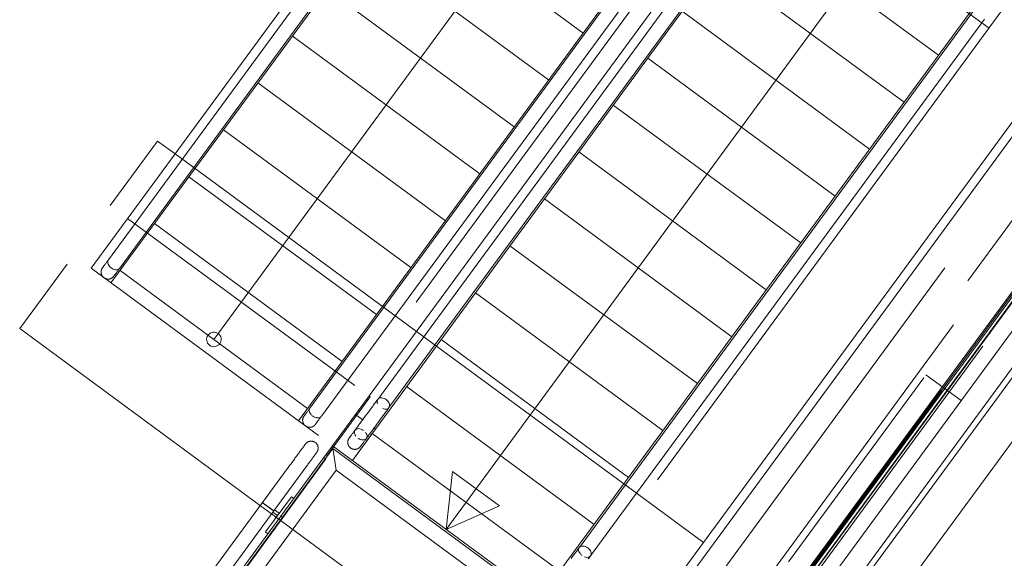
# Model space of a CAD drawing. Header units: metres. Extents: x 135583 to 135939, y 457896 to 458258.
# Tile 511 of 599: x 135669.87 to 135673.25, y 458153.7 to 458155.55. Entities that reach past the tile are written whole.
import ezdxf

# ---------------------------------------------------------------- set-up
doc = ezdxf.new("R2010")
doc.units = ezdxf.units.M
doc.linetypes.add('Hidden', pattern=[4, 2, -2])
doc.layers.add('NIEUWE INSTALLATIE', color=250, linetype='Continuous', lineweight=0)

msp = doc.modelspace()

# ---------------------------------------------------------------- linework, layer by layer
at = {"layer": 'NIEUWE INSTALLATIE'}
for p, q in [((135675.3934, 458158.0713), (135671.9298, 458153.3569)), ((135675.3998, 458158.0294), (135672.0606, 458153.4842)), ((135671.6225, 458156.6037), (135670.181, 458154.6417)), ((135671.5276, 458156.5659), (135670.1721, 458154.7209)), ((135670.211, 458154.6923), (135671.5658, 458156.5363)), ((135670.5348, 458154.4476), (135672.0238, 458156.4744)), ((135670.8258, 458154.168), (135672.2672, 458156.13)), ((135672.5315, 458156.1014), (135671.0901, 458154.1393)), ((135672.4529, 458156.0858), (135671.0981, 458154.2417)), ((135672.2203, 458156.0563), (135670.8647, 458154.2112)), ((135671.137, 458154.2131), (135672.4926, 458156.0582)), ((135670.9044, 458154.1836), (135672.2592, 458156.0277)), ((135671.1597, 458155.9738), (135671.8044, 458155.5001)), ((135673.0265, 458155.4238), (135672.3818, 458155.8975)), ((135672.8225, 458155.8218), (135671.3335, 458153.795)), ((135671.0413, 458155.8126), (135671.686, 458155.339)), ((135672.908, 458155.2626), (135672.2633, 458155.7363)), ((135670.9229, 458155.6514), (135671.5676, 458155.1778)), ((135671.7348, 458153.6657), (135673.1763, 458155.6277)), ((135673.1463, 458155.5771), (135671.7915, 458153.733)), ((135671.8297, 458153.7035), (135673.1852, 458155.5485)), ((135672.7896, 458155.1015), (135672.1449, 458155.5751)), ((135670.8045, 458155.4903), (135671.4492, 458155.0166)), ((135672.6712, 458154.9403), (135672.0265, 458155.4139)), ((135670.6861, 458155.3291), (135671.3308, 458154.8554)), ((135672.5528, 458154.7791), (135671.9081, 458155.2528)), ((135670.5677, 458155.1679), (135671.2124, 458154.6943)), ((135670.3408, 458155.1293), (135670.178, 458154.9077)), ((135670.4012, 458155.0849), (135670.3408, 458155.1293)), ((135671.1829, 458154.5107), (135670.4013, 458155.0849)), ((135671.1829, 458154.5107), (135670.4013, 458155.0849)), ((135672.4344, 458154.6179), (135671.7897, 458155.0916)), ((135670.4493, 458155.0067), (135671.094, 458154.5331)), ((135672.316, 458154.4567), (135671.6713, 458154.9304)), ((135670.3308, 458154.8456), (135670.9755, 458154.3719)), ((135672.1976, 458154.2956), (135671.5529, 458154.7692)), ((135670.03, 458154.7062), (135669.8671, 458154.4846)), ((135670.2124, 458154.6844), (135670.8571, 458154.2107)), ((135672.0791, 458154.1344), (135671.4344, 458154.608)), ((135671.2313, 458154.4751), (135671.1829, 458154.5106)), ((135669.8671, 458154.4846), (135670.6952, 458153.8763)), ((135672.013, 458153.9008), (135671.2313, 458154.4751)), ((135672.013, 458153.9008), (135671.2313, 458154.4751)), ((135671.9607, 458153.9732), (135671.316, 458154.4469)), ((135671.3879, 458151.5214), (135673.5194, 458154.4226)), ((135671.3879, 458151.5214), (135673.5194, 458154.4226)), ((135671.8423, 458153.812), (135671.1976, 458154.2857)), ((135671.0216, 458154.1897), (135671.0481, 458154.1702)), ((135671.1367, 458154.2127), (135671.137, 458154.2131)), ((135671.0901, 458154.1393), (135671.0111, 458154.0318)), ((135671.0792, 458154.1245), (135671.0111, 458154.0318)), ((135671.7239, 458153.6509), (135671.0792, 458154.1245)), ((135671.0837, 458154.144), (135671.0901, 458154.1393)), ((135670.9426, 458154.0822), (135670.913, 458154.0419)), ((135671.9097, 458153.3717), (135670.9426, 458154.0822)), ((135670.9194, 458154.0371), (135670.2456, 458153.1151)), ((135670.765, 458153.8404), (135670.913, 458154.0419)), ((135670.9194, 458154.0371), (135670.7714, 458153.8357)), ((135670.913, 458154.0419), (135670.9194, 458154.0371)), ((135670.913, 458154.0419), (135670.9194, 458154.0371)), ((135670.7019, 458153.8868), (135670.7907, 458154.0076)), ((135671.3335, 458153.795), (135671.3554, 458153.9938)), ((135671.5166, 458153.8754), (135671.3554, 458153.9938)), ((135670.8296, 458153.9791), (135670.7408, 458153.8582)), ((135670.8296, 458153.9791), (135670.8302, 458153.9799)), ((135670.7018, 458153.8868), (135670.1226, 458153.0983)), ((135670.7125, 458153.7859), (135670.8013, 458153.9068)), ((135670.8013, 458153.9068), (135670.8094, 458153.9008)), ((135672.2185, 458153.7498), (135672.013, 458153.9008)), ((135670.1901, 458153.1087), (135670.7408, 458153.8582)), ((135670.6952, 458153.8762), (135670.7327, 458153.8487)), ((135670.6952, 458153.8762), (135670.7327, 458153.8487)), ((135670.7351, 458153.8623), (135670.7382, 458153.8601)), ((135670.754, 458153.8423), (135670.7374, 458153.8544)), ((135670.7401, 458153.8587), (135670.7408, 458153.8582)), ((135670.7433, 458153.8625), (135670.7599, 458153.8504)), ((135670.7599, 458153.8504), (135670.754, 458153.8423)), ((135671.3335, 458153.795), (135671.5166, 458153.8754)), ((135670.765, 458153.8404), (135670.2321, 458153.1151)), ((135670.2433, 458153.1168), (135670.7714, 458153.8357)), ((135670.7328, 458153.8487), (135670.7454, 458153.8393)), ((135670.7455, 458153.8393), (135671.7247, 458153.1199)), ((135670.7455, 458153.8393), (135671.7247, 458153.1199)), ((135670.765, 458153.8404), (135670.7714, 458153.8357)), ((135670.7714, 458153.8357), (135670.765, 458153.8404)), ((135670.7206, 458153.78), (135670.7125, 458153.7859)), ((135671.7915, 458153.733), (135671.7912, 458153.7325))]:
    msp.add_line(p, q, dxfattribs=at)
at = {"layer": 'NIEUWE INSTALLATIE', "linetype": 'Hidden'}
for p, q in [((135675.4169, 458157.9175), (135672.1724, 458153.5013)), ((135675.4169, 458157.9175), (135672.1724, 458153.5013)), ((135670.7588, 458151.4252), (135675.4362, 458157.7917)), ((135670.7588, 458151.4252), (135675.4362, 458157.7917)), ((135675.4469, 458157.7218), (135672.3681, 458153.5312)), ((135675.4469, 458157.7218), (135672.3681, 458153.5312)), ((135672.4487, 458153.472), (135675.5275, 458157.6626)), ((135672.4487, 458153.472), (135675.5275, 458157.6626)), ((135672.4527, 458153.469), (135675.5315, 458157.6597)), ((135672.4527, 458153.469), (135675.5315, 458157.6597)), ((135672.4608, 458153.4631), (135675.5395, 458157.6537)), ((135672.4608, 458153.4631), (135675.5395, 458157.6537)), ((135672.462, 458153.4622), (135675.5408, 458157.6528)), ((135672.462, 458153.4622), (135675.5408, 458157.6528)), ((135675.5476, 458157.6479), (135672.4688, 458153.4572)), ((135675.5476, 458157.6479), (135672.4688, 458153.4572)), ((135675.5476, 458157.6478), (135672.4689, 458153.4572)), ((135675.5476, 458157.6478), (135672.4689, 458153.4572)), ((135675.3441, 458157.5396), (135672.5112, 458153.6838)), ((135675.3441, 458157.5396), (135672.5112, 458153.6838)), ((135675.4016, 458157.4973), (135672.5688, 458153.6415)), ((135675.4016, 458157.4973), (135672.5688, 458153.6415)), ((135675.4074, 458157.4931), (135672.5745, 458153.6373)), ((135675.4074, 458157.4931), (135672.5745, 458153.6373)), ((135675.4019, 458157.5001), (135672.618, 458153.7109)), ((135675.4019, 458157.5001), (135672.618, 458153.7109)), ((135672.6321, 458153.595), (135675.4649, 458157.4508)), ((135672.6321, 458153.595), (135675.4649, 458157.4508)), ((135672.5662, 458153.6404), (135675.3501, 458157.4296)), ((135672.5662, 458153.6404), (135675.3501, 458157.4296)), ((135670.1125, 458154.692), (135671.633, 458156.7615)), ((135672.4147, 458156.1872), (135670.8943, 458154.1177)), ((135670.9426, 458154.0822), (135672.463, 458156.1517)), ((135673.2003, 458155.517), (135673.0593, 458155.6205)), ((135673.2003, 458155.517), (135673.0593, 458155.6205)), ((135673.2448, 458155.5774), (135671.7243, 458153.5079)), ((135673.7241, 458154.9547), (135671.1782, 458151.4894)), ((135673.7241, 458154.9547), (135671.1782, 458151.4894)), ((135673.7241, 458154.9547), (135671.1782, 458151.4894)), ((135673.7241, 458154.9547), (135671.1782, 458151.4894)), ((135673.7284, 458154.9267), (135671.2062, 458151.4936)), ((135673.7284, 458154.9267), (135671.2062, 458151.4936)), ((135670.2384, 458154.8633), (135671.0201, 458154.289)), ((135670.2384, 458154.8633), (135671.0201, 458154.289)), ((135670.8943, 458154.1177), (135670.1125, 458154.692)), ((135672.9833, 458154.3263), (135673.1042, 458154.2375)), ((135672.9833, 458154.3263), (135673.1042, 458154.2375)), ((135671.0725, 458154.2505), (135670.9245, 458154.049)), ((135671.0725, 458154.2505), (135670.9245, 458154.049)), ((135671.0685, 458154.2534), (135671.0725, 458154.2505)), ((135671.0685, 458154.2534), (135671.0725, 458154.2505)), ((135670.2419, 458153.1166), (135670.9441, 458154.0724)), ((135670.2419, 458153.1166), (135670.9441, 458154.0724)), ((135670.9554, 458153.9983), (135670.9426, 458154.0822)), ((135670.9426, 458154.0822), (135670.9554, 458153.9983)), ((135670.9554, 458153.9983), (135670.9426, 458154.0822)), ((135670.9426, 458154.0822), (135670.9554, 458153.9983)), ((135671.7243, 458153.5079), (135670.9426, 458154.0822)), ((135670.9441, 458154.0724), (135671.9055, 458153.3661)), ((135670.9441, 458154.0724), (135671.9055, 458153.3661)), ((135670.9441, 458154.0724), (135671.9055, 458153.3661)), ((135670.9441, 458154.0724), (135671.9055, 458153.3661)), ((135670.9245, 458154.049), (135670.9205, 458154.052)), ((135670.9245, 458154.049), (135670.9205, 458154.052)), ((135670.316, 458153.1279), (135670.9554, 458153.9983)), ((135670.316, 458153.1279), (135670.9554, 458153.9983)), ((135670.9554, 458153.9983), (135671.8741, 458153.3234)), ((135670.9554, 458153.9983), (135671.8741, 458153.3234)), ((135672.6295, 458153.7097), (135672.6215, 458153.7156)), ((135672.6295, 458153.7097), (135672.6215, 458153.7156)), ((135672.618, 458153.7109), (135672.5662, 458153.6404)), ((135672.618, 458153.7109), (135672.5662, 458153.6404)), ((135672.6261, 458153.705), (135672.618, 458153.7109)), ((135672.6261, 458153.705), (135672.618, 458153.7109))]:
    msp.add_line(p, q, dxfattribs=at)
at = {"layer": 'NIEUWE INSTALLATIE', "flags": 128}
for points in [[(135670.1721, 458154.7209), (135670.1703, 458154.7185), (135670.1686, 458154.7162), (135670.167, 458154.714), (135670.1654, 458154.7119), (135670.164, 458154.7099), (135670.1626, 458154.708), (135670.1612, 458154.7062), (135670.16, 458154.7045), (135670.1588, 458154.7029), (135670.1577, 458154.7014), (135670.1567, 458154.7), (135670.1558, 458154.6988), (135670.155, 458154.6977), (135670.1543, 458154.6967), (135670.1536, 458154.6958), (135670.1531, 458154.695), (135670.1526, 458154.6944), (135670.1522, 458154.6939), (135670.152, 458154.6936), (135670.1518, 458154.6933), (135670.1517, 458154.6932)], [(135670.1517, 458154.6932), (135670.1518, 458154.6933), (135670.1519, 458154.6934), (135670.1521, 458154.6938), (135670.1525, 458154.6942), (135670.1529, 458154.6948), (135670.1534, 458154.6955), (135670.154, 458154.6963), (135670.1547, 458154.6973), (135670.1555, 458154.6984), (135670.1558, 458154.6988)], [(135670.1557, 458154.6603), (135670.1554, 458154.6606), (135670.1546, 458154.6613), (135670.154, 458154.662), (135670.1533, 458154.6627), (135670.1527, 458154.6634), (135670.152, 458154.6641), (135670.1515, 458154.6649), (135670.1509, 458154.6657), (135670.1504, 458154.6665), (135670.1499, 458154.6674), (135670.1495, 458154.6682), (135670.1491, 458154.6691), (135670.1487, 458154.67), (135670.1484, 458154.6709), (135670.1481, 458154.6718), (135670.1478, 458154.6727), (135670.1476, 458154.6737), (135670.1474, 458154.6746), (135670.1472, 458154.6756), (135670.1471, 458154.6765), (135670.1471, 458154.6775), (135670.147, 458154.6785), (135670.147, 458154.6794), (135670.1471, 458154.6804), (135670.1471, 458154.6814), (135670.1473, 458154.6823), (135670.1474, 458154.6833), (135670.1476, 458154.6842), (135670.1478, 458154.6852), (135670.1481, 458154.6861), (135670.1484, 458154.687), (135670.1488, 458154.6879), (135670.1491, 458154.6888), (135670.1496, 458154.6897), (135670.15, 458154.6905), (135670.1505, 458154.6914), (135670.151, 458154.6922), (135670.1516, 458154.693), (135670.1517, 458154.6932)], [(135670.1906, 458154.6646), (135670.19, 458154.6638), (135670.1894, 458154.6631), (135670.1888, 458154.6624), (135670.1881, 458154.6617), (135670.1874, 458154.661), (135670.1867, 458154.6604), (135670.1859, 458154.6598), (135670.1851, 458154.6592), (135670.1843, 458154.6587), (135670.1835, 458154.6581), (135670.1827, 458154.6577), (135670.1818, 458154.6572), (135670.181, 458154.6568), (135670.1801, 458154.6564), (135670.1792, 458154.6561), (135670.1782, 458154.6558), (135670.1773, 458154.6555), (135670.1764, 458154.6553), (135670.1754, 458154.6551), (135670.1745, 458154.655), (135670.1735, 458154.6549), (135670.1725, 458154.6548), (135670.1716, 458154.6547), (135670.1706, 458154.6547), (135670.1697, 458154.6548), (135670.1687, 458154.6549), (135670.1677, 458154.655), (135670.1668, 458154.6551), (135670.1658, 458154.6553), (135670.1649, 458154.6556), (135670.164, 458154.6558), (135670.163, 458154.6561), (135670.1621, 458154.6565), (135670.1613, 458154.6569), (135670.1604, 458154.6573), (135670.1595, 458154.6577), (135670.1587, 458154.6582), (135670.1581, 458154.6586)], [(135670.1906, 458154.6646), (135670.1907, 458154.6647), (135670.1908, 458154.6648), (135670.1911, 458154.6652), (135670.1914, 458154.6656), (135670.1918, 458154.6662), (135670.1923, 458154.6669), (135670.1929, 458154.6677), (135670.1936, 458154.6687), (135670.1944, 458154.6698), (135670.1953, 458154.671), (135670.1963, 458154.6723), (135670.1973, 458154.6737), (135670.1985, 458154.6752), (135670.1997, 458154.6769), (135670.201, 458154.6787), (135670.2023, 458154.6805), (135670.2038, 458154.6825), (135670.2053, 458154.6846), (135670.2069, 458154.6868), (135670.2086, 458154.689), (135670.2103, 458154.6914), (135670.211, 458154.6923)], [(135670.1944, 458154.6697), (135670.1938, 458154.6689), (135670.193, 458154.6679), (135670.1924, 458154.667), (135670.1919, 458154.6663), (135670.1914, 458154.6657), (135670.1911, 458154.6652), (135670.1909, 458154.6649), (135670.1907, 458154.6647), (135670.1906, 458154.6646)], [(135670.211, 458154.6923), (135670.2106, 458154.6918), (135670.2103, 458154.6914)], [(135671.0981, 458154.2417), (135671.0963, 458154.2392), (135671.0944, 458154.2367), (135671.0925, 458154.234), (135671.0905, 458154.2313), (135671.0884, 458154.2286), (135671.0864, 458154.2257), (135671.0842, 458154.2228), (135671.0821, 458154.2199), (135671.0799, 458154.2169), (135671.0776, 458154.2138), (135671.0754, 458154.2107), (135671.0731, 458154.2076), (135671.0708, 458154.2045), (135671.0684, 458154.2013), (135671.0661, 458154.1981), (135671.0637, 458154.1949), (135671.0614, 458154.1917), (135671.059, 458154.1885), (135671.0566, 458154.1852), (135671.0543, 458154.182), (135671.0519, 458154.1788), (135671.0496, 458154.1756), (135671.0472, 458154.1725), (135671.0449, 458154.1693), (135671.0426, 458154.1662), (135671.0404, 458154.1631), (135671.0381, 458154.1601), (135671.036, 458154.1571), (135671.0338, 458154.1542), (135671.0317, 458154.1513), (135671.0296, 458154.1485), (135671.0276, 458154.1457), (135671.0256, 458154.143), (135671.0237, 458154.1404), (135671.0218, 458154.1379), (135671.02, 458154.1354), (135671.0183, 458154.133), (135671.0166, 458154.1308), (135671.015, 458154.1286), (135671.0134, 458154.1265), (135671.012, 458154.1245), (135671.0106, 458154.1226), (135671.0093, 458154.1208), (135671.0081, 458154.1191), (135671.0069, 458154.1176), (135671.0058, 458154.1161), (135671.0049, 458154.1148), (135671.004, 458154.1136), (135671.0032, 458154.1125), (135671.0024, 458154.1115), (135671.0018, 458154.1107), (135671.0013, 458154.1099), (135671.0009, 458154.1093), (135671.0005, 458154.1089), (135671.0003, 458154.1085), (135671.0001, 458154.1083), (135671, 458154.1082)], [(135670.8647, 458154.2112), (135670.8634, 458154.2093), (135670.8617, 458154.207), (135670.8601, 458154.2048), (135670.8585, 458154.2027), (135670.857, 458154.2007), (135670.8556, 458154.1988), (135670.8543, 458154.197), (135670.853, 458154.1953), (135670.8519, 458154.1937), (135670.8508, 458154.1922), (135670.8498, 458154.1909), (135670.8489, 458154.1896), (135670.8481, 458154.1885), (135670.8473, 458154.1875), (135670.8467, 458154.1866), (135670.8461, 458154.1859), (135670.8457, 458154.1852), (135670.8453, 458154.1847), (135670.845, 458154.1844), (135670.8449, 458154.1841), (135670.8448, 458154.184)], [(135670.8448, 458154.184), (135670.8448, 458154.1841), (135670.845, 458154.1843), (135670.8452, 458154.1846), (135670.8455, 458154.185), (135670.8459, 458154.1856), (135670.8465, 458154.1863), (135670.8471, 458154.1871), (135670.8478, 458154.1881), (135670.8486, 458154.1892), (135670.8489, 458154.1896)], [(135671.039, 458154.0796), (135671.039, 458154.0797), (135671.0391, 458154.0799), (135671.0394, 458154.0802), (135671.0397, 458154.0807), (135671.0401, 458154.0812), (135671.0407, 458154.0819), (135671.0413, 458154.0828), (135671.042, 458154.0837), (135671.0428, 458154.0848), (135671.0436, 458154.086), (135671.0446, 458154.0873), (135671.0456, 458154.0887), (135671.0468, 458154.0903), (135671.048, 458154.0919), (135671.0493, 458154.0937), (135671.0507, 458154.0956), (135671.0521, 458154.0975), (135671.0537, 458154.0996), (135671.0553, 458154.1018), (135671.0569, 458154.1041), (135671.0586, 458154.1064), (135671.0604, 458154.1089), (135671.0623, 458154.1114), (135671.0642, 458154.114), (135671.0662, 458154.1167), (135671.0682, 458154.1194), (135671.0703, 458154.1222), (135671.0724, 458154.1251), (135671.0745, 458154.128), (135671.0767, 458154.131), (135671.0789, 458154.134), (135671.0812, 458154.1371), (135671.0835, 458154.1402), (135671.0858, 458154.1433), (135671.0881, 458154.1465), (135671.0904, 458154.1497), (135671.0928, 458154.1529), (135671.0952, 458154.1561), (135671.0975, 458154.1593), (135671.0999, 458154.1626), (135671.1023, 458154.1658), (135671.1046, 458154.169), (135671.107, 458154.1722), (135671.1093, 458154.1754), (135671.1116, 458154.1785), (135671.1139, 458154.1816), (135671.1162, 458154.1847), (135671.1184, 458154.1878), (135671.1206, 458154.1908), (135671.1228, 458154.1937), (135671.1249, 458154.1967), (135671.127, 458154.1995), (135671.1291, 458154.2023), (135671.1311, 458154.205), (135671.133, 458154.2076), (135671.1349, 458154.2102), (135671.1367, 458154.2127), (135671.137, 458154.2131)], [(135670.8488, 458154.1512), (135670.8484, 458154.1515), (135670.8477, 458154.1521), (135670.847, 458154.1528), (135670.8464, 458154.1535), (135670.8457, 458154.1542), (135670.8451, 458154.155), (135670.8445, 458154.1557), (135670.844, 458154.1565), (135670.8435, 458154.1574), (135670.843, 458154.1582), (135670.8426, 458154.1591), (135670.8422, 458154.1599), (135670.8418, 458154.1608), (135670.8414, 458154.1617), (135670.8411, 458154.1626), (135670.8409, 458154.1636), (135670.8406, 458154.1645), (135670.8405, 458154.1655), (135670.8403, 458154.1664), (135670.8402, 458154.1674), (135670.8401, 458154.1683), (135670.8401, 458154.1693), (135670.8401, 458154.1703), (135670.8401, 458154.1712), (135670.8402, 458154.1722), (135670.8403, 458154.1731), (135670.8405, 458154.1741), (135670.8407, 458154.175), (135670.8409, 458154.176), (135670.8412, 458154.1769), (135670.8415, 458154.1778), (135670.8418, 458154.1787), (135670.8422, 458154.1796), (135670.8426, 458154.1805), (135670.8431, 458154.1813), (135670.8436, 458154.1822), (135670.8441, 458154.183), (135670.8446, 458154.1838), (135670.8448, 458154.184)], [(135670.8837, 458154.1554), (135670.8831, 458154.1546), (135670.8825, 458154.1539), (135670.8818, 458154.1532), (135670.8812, 458154.1525), (135670.8805, 458154.1518), (135670.8797, 458154.1512), (135670.879, 458154.1506), (135670.8782, 458154.15), (135670.8774, 458154.1495), (135670.8766, 458154.149), (135670.8757, 458154.1485), (135670.8749, 458154.148), (135670.874, 458154.1476), (135670.8731, 458154.1473), (135670.8722, 458154.1469), (135670.8713, 458154.1466), (135670.8704, 458154.1464), (135670.8694, 458154.1461), (135670.8685, 458154.1459), (135670.8675, 458154.1458), (135670.8666, 458154.1457), (135670.8656, 458154.1456), (135670.8646, 458154.1456), (135670.8637, 458154.1456), (135670.8627, 458154.1456), (135670.8618, 458154.1457), (135670.8608, 458154.1458), (135670.8598, 458154.146), (135670.8589, 458154.1462), (135670.858, 458154.1464), (135670.857, 458154.1467), (135670.8561, 458154.147), (135670.8552, 458154.1473), (135670.8543, 458154.1477), (135670.8534, 458154.1481), (135670.8526, 458154.1486), (135670.8518, 458154.149), (135670.8512, 458154.1494)], [(135670.8837, 458154.1554), (135670.8837, 458154.1555), (135670.8839, 458154.1557), (135670.8841, 458154.156), (135670.8844, 458154.1564), (135670.8849, 458154.157), (135670.8854, 458154.1577), (135670.886, 458154.1586), (135670.8867, 458154.1595), (135670.8875, 458154.1606), (135670.8884, 458154.1618), (135670.8893, 458154.1631), (135670.8904, 458154.1645), (135670.8915, 458154.1661), (135670.8927, 458154.1677), (135670.894, 458154.1695), (135670.8954, 458154.1714), (135670.8969, 458154.1733), (135670.8984, 458154.1754), (135670.9, 458154.1776), (135670.9016, 458154.1799), (135670.9034, 458154.1822), (135670.904, 458154.1831)], [(135670.8875, 458154.1606), (135670.8868, 458154.1597), (135670.8861, 458154.1587), (135670.8855, 458154.1578), (135670.885, 458154.1571), (135670.8845, 458154.1565), (135670.8842, 458154.1561), (135670.8839, 458154.1557), (135670.8838, 458154.1555), (135670.8837, 458154.1554)], [(135670.7907, 458154.0076), (135670.7931, 458154.0109), (135670.7954, 458154.0141), (135670.7978, 458154.0173), (135670.8001, 458154.0205), (135670.8024, 458154.0237), (135670.8048, 458154.0268), (135670.807, 458154.0299), (135670.8093, 458154.033), (135670.8115, 458154.036), (135670.8137, 458154.039), (135670.8159, 458154.042), (135670.818, 458154.0449), (135670.8201, 458154.0477), (135670.8221, 458154.0505), (135670.8241, 458154.0532), (135670.826, 458154.0558), (135670.8279, 458154.0583), (135670.8297, 458154.0608), (135670.8315, 458154.0632), (135670.8332, 458154.0655), (135670.8348, 458154.0677), (135670.8363, 458154.0698), (135670.8378, 458154.0718), (135670.8392, 458154.0737), (135670.8405, 458154.0755), (135670.8417, 458154.0771), (135670.8429, 458154.0787), (135670.844, 458154.0802), (135670.845, 458154.0815), (135670.8459, 458154.0828), (135670.8467, 458154.0839), (135670.8474, 458154.0849), (135670.848, 458154.0857), (135670.8486, 458154.0865), (135670.849, 458154.0871), (135670.8494, 458154.0875), (135670.8496, 458154.0879), (135670.8498, 458154.0881), (135670.8499, 458154.0882)], [(135670.8499, 458154.0882), (135670.8498, 458154.0882), (135670.8497, 458154.088), (135670.8495, 458154.0877), (135670.8491, 458154.0872), (135670.8487, 458154.0866), (135670.8482, 458154.0859), (135670.8476, 458154.0851), (135670.8469, 458154.0841), (135670.8461, 458154.0831), (135670.8459, 458154.0828)], [(135670.8837, 458154.0934), (135670.8829, 458154.094), (135670.882, 458154.0945), (135670.8812, 458154.095), (135670.8804, 458154.0954), (135670.8795, 458154.0959), (135670.8786, 458154.0962), (135670.8777, 458154.0966), (135670.8768, 458154.0969), (135670.8759, 458154.0972), (135670.8749, 458154.0974), (135670.874, 458154.0976), (135670.873, 458154.0978), (135670.8721, 458154.0979), (135670.8711, 458154.098), (135670.8702, 458154.0981), (135670.8692, 458154.0981), (135670.8682, 458154.0981), (135670.8673, 458154.098), (135670.8663, 458154.0979), (135670.8654, 458154.0978), (135670.8644, 458154.0976), (135670.8635, 458154.0974), (135670.8625, 458154.0971), (135670.8616, 458154.0968), (135670.8607, 458154.0965), (135670.8598, 458154.0961), (135670.8589, 458154.0957), (135670.8581, 458154.0953), (135670.8572, 458154.0948), (135670.8564, 458154.0943), (135670.8556, 458154.0938), (135670.8548, 458154.0932), (135670.854, 458154.0926), (135670.8533, 458154.092), (135670.8526, 458154.0913), (135670.8519, 458154.0907), (135670.8513, 458154.0899), (135670.8506, 458154.0892), (135670.85, 458154.0884), (135670.8499, 458154.0882)], [(135670.8888, 458154.0596), (135670.8894, 458154.0604), (135670.8899, 458154.0612), (135670.8904, 458154.0621), (135670.8908, 458154.0629), (135670.8913, 458154.0638), (135670.8917, 458154.0647), (135670.892, 458154.0656), (135670.8923, 458154.0665), (135670.8926, 458154.0674), (135670.8928, 458154.0683), (135670.8931, 458154.0693), (135670.8932, 458154.0702), (135670.8933, 458154.0712), (135670.8934, 458154.0722), (135670.8935, 458154.0731), (135670.8935, 458154.0741), (135670.8935, 458154.0751), (135670.8934, 458154.076), (135670.8933, 458154.077), (135670.8932, 458154.0779), (135670.893, 458154.0789), (135670.8928, 458154.0798), (135670.8925, 458154.0808), (135670.8922, 458154.0817), (135670.8919, 458154.0826), (135670.8915, 458154.0835), (135670.8911, 458154.0844), (135670.8907, 458154.0852), (135670.8902, 458154.0861), (135670.8897, 458154.0869), (135670.8892, 458154.0877), (135670.8886, 458154.0885), (135670.888, 458154.0892), (135670.8874, 458154.09), (135670.8868, 458154.0907), (135670.8861, 458154.0914), (135670.8854, 458154.092), (135670.8846, 458154.0926), (135670.8839, 458154.0932), (135670.8837, 458154.0934)], [(135671.0052, 458154.0745), (135671.0044, 458154.075), (135671.0037, 458154.0757), (135671.003, 458154.0763), (135671.0023, 458154.077), (135671.0016, 458154.0777), (135671.001, 458154.0784), (135671.0004, 458154.0792), (135670.9998, 458154.0799), (135670.9993, 458154.0807), (135670.9987, 458154.0816), (135670.9983, 458154.0824), (135670.9978, 458154.0833), (135670.9974, 458154.0841), (135670.997, 458154.085), (135670.9967, 458154.0859), (135670.9964, 458154.0868), (135670.9961, 458154.0878), (135670.9959, 458154.0887), (135670.9957, 458154.0897), (135670.9956, 458154.0906), (135670.9955, 458154.0916), (135670.9954, 458154.0925), (135670.9954, 458154.0935), (135670.9954, 458154.0945), (135670.9954, 458154.0954), (135670.9955, 458154.0964), (135670.9956, 458154.0974), (135670.9957, 458154.0983), (135670.9959, 458154.0993), (135670.9962, 458154.1002), (135670.9964, 458154.1011), (135670.9968, 458154.102), (135670.9971, 458154.1029), (135670.9975, 458154.1038), (135670.9979, 458154.1047), (135670.9983, 458154.1056), (135670.9988, 458154.1064), (135670.9993, 458154.1072), (135670.9999, 458154.108), (135671, 458154.1082)], [(135671, 458154.1082), (135671.0001, 458154.1083), (135671.0002, 458154.1085), (135671.0005, 458154.1088), (135671.0008, 458154.1092), (135671.0012, 458154.1098), (135671.0017, 458154.1105), (135671.0023, 458154.1114), (135671.003, 458154.1123), (135671.0038, 458154.1134), (135671.004, 458154.1136)], [(135670.8888, 458154.0596), (135670.8888, 458154.0596), (135670.8886, 458154.0594), (135670.8884, 458154.0591), (135670.8881, 458154.0586), (135670.8876, 458154.058), (135670.8871, 458154.0573), (135670.8865, 458154.0565), (135670.8858, 458154.0555), (135670.885, 458154.0545), (135670.8841, 458154.0533), (135670.8832, 458154.052), (135670.8821, 458154.0505), (135670.881, 458154.049), (135670.8798, 458154.0473), (135670.8785, 458154.0456), (135670.8771, 458154.0437), (135670.8756, 458154.0417), (135670.8741, 458154.0396), (135670.8725, 458154.0375), (135670.8709, 458154.0352), (135670.8691, 458154.0328), (135670.8673, 458154.0304), (135670.8655, 458154.0279), (135670.8636, 458154.0253), (135670.8616, 458154.0226), (135670.8596, 458154.0198), (135670.8575, 458154.017), (135670.8554, 458154.0142), (135670.8533, 458154.0112), (135670.8511, 458154.0083), (135670.8488, 458154.0052), (135670.8466, 458154.0022), (135670.8443, 458153.9991), (135670.842, 458153.9959), (135670.8397, 458153.9927), (135670.8373, 458153.9896), (135670.835, 458153.9864), (135670.8326, 458153.9831), (135670.8302, 458153.9799), (135670.8296, 458153.9791)], [(135670.885, 458154.0545), (135670.8856, 458154.0553), (135670.8863, 458154.0563), (135670.887, 458154.0571), (135670.8875, 458154.0579), (135670.888, 458154.0585), (135670.8883, 458154.059), (135670.8886, 458154.0593), (135670.8887, 458154.0595), (135670.8888, 458154.0596)], [(135671.039, 458154.0796), (135671.0384, 458154.0789), (135671.0378, 458154.0781), (135671.0371, 458154.0774), (135671.0364, 458154.0767), (135671.0357, 458154.076), (135671.035, 458154.0754), (135671.0342, 458154.0748), (135671.0335, 458154.0742), (135671.0327, 458154.0737), (135671.0319, 458154.0732), (135671.031, 458154.0727), (135671.0302, 458154.0723), (135671.0293, 458154.0718), (135671.0284, 458154.0715), (135671.0275, 458154.0711), (135671.0266, 458154.0708), (135671.0256, 458154.0706), (135671.0247, 458154.0703), (135671.0238, 458154.0701), (135671.0228, 458154.07), (135671.0218, 458154.0699), (135671.0209, 458154.0698), (135671.0199, 458154.0698), (135671.0189, 458154.0698), (135671.018, 458154.0698), (135671.017, 458154.0699), (135671.0161, 458154.07), (135671.0151, 458154.0702), (135671.0142, 458154.0704), (135671.0132, 458154.0706), (135671.0123, 458154.0709), (135671.0114, 458154.0712), (135671.0105, 458154.0715), (135671.0096, 458154.0719), (135671.0087, 458154.0723), (135671.0079, 458154.0728), (135671.007, 458154.0732), (135671.0062, 458154.0738), (135671.0054, 458154.0743), (135671.0052, 458154.0745)], [(135671.0427, 458154.0848), (135671.0423, 458154.0841), (135671.0415, 458154.0831), (135671.0409, 458154.0822), (135671.0403, 458154.0815), (135671.0399, 458154.0809), (135671.0395, 458154.0804), (135671.0392, 458154.08), (135671.039, 458154.0797), (135671.039, 458154.0796)], [(135671.7912, 458153.7325), (135671.7893, 458153.73), (135671.7875, 458153.7275), (135671.7855, 458153.7248), (135671.7835, 458153.7221), (135671.7815, 458153.7194), (135671.7794, 458153.7165), (135671.7773, 458153.7136), (135671.7751, 458153.7107), (135671.7729, 458153.7077), (135671.7707, 458153.7047), (135671.7684, 458153.7016), (135671.7661, 458153.6985), (135671.7638, 458153.6953)], [(135671.8221, 458153.6931), (135671.8241, 458153.6958), (135671.8261, 458153.6985), (135671.828, 458153.701), (135671.8297, 458153.7034)]]:
    msp.add_lwpolyline(points, dxfattribs=at)
at = {"layer": 'NIEUWE INSTALLATIE'}
msp.add_ellipse((135670.5348, 458154.4476), major_axis=(0.0148, 0.0201), ratio=1, dxfattribs=at)
at = {"layer": 'NIEUWE INSTALLATIE', "extrusion": (0, 0, -1)}
for major_axis, ratio, start_param, end_param in [((-0.0195, 0.0143), 0.000001, 0, 5.063268), ((-0.0195, 0.0143), 0.000001, 0, 3.926991), ((0.0195, -0.0143), 0.000001, 2.490222, 2.617994), ((-0.0195, 0.0143), 0.000001, 5.331155, 5.497787), ((-0.0195, 0.0143), 0.000001, 5.067619, 5.327869), ((-0.0163, 0.0178), 1, 2.737991, 2.872999)]:
    msp.add_ellipse((135670.7213, 458153.8725), major_axis=major_axis, ratio=ratio, start_param=start_param, end_param=end_param, dxfattribs=at)
at = {"layer": 'NIEUWE INSTALLATIE'}
for major_axis, start_param, end_param in [((0.0195, -0.0143), 3.926991, 6.283185), ((-0.0195, 0.0143), 1.836215, 3.407011), ((0.0195, -0.0143), 0.955317, 1.104357)]:
    msp.add_ellipse((135670.7213, 458153.8725), major_axis=major_axis, ratio=0.000001, start_param=start_param, end_param=end_param, dxfattribs=at)
for points in [[(135670.1817, 458154.6933), (135670.1795, 458154.695), (135670.1754, 458154.6988), (135670.1711, 458154.7056), (135670.1693, 458154.7125), (135670.1702, 458154.7186), (135670.1725, 458154.7218), (135670.1741, 458154.723)], [(135670.2124, 458154.6948), (135670.2117, 458154.693), (135670.2094, 458154.6899), (135670.2037, 458154.6872), (135670.1967, 458154.6868), (135670.1889, 458154.6888), (135670.184, 458154.6916), (135670.1817, 458154.6933)], [(135671.0204, 458154.1359), (135671.0217, 458154.1377), (135671.0252, 458154.1404), (135671.0328, 458154.1416), (135671.0414, 458154.1398), (135671.047, 458154.1368), (135671.0496, 458154.1349)], [(135671.0563, 458154.1284), (135671.0582, 458154.126), (135671.061, 458154.1209), (135671.0621, 458154.1133), (135671.0606, 458154.1091), (135671.0593, 458154.1073)], [(135670.7019, 458153.8868), (135670.7027, 458153.8879), (135670.7036, 458153.8889), (135670.7046, 458153.8898)], [(135670.7429, 458153.8616), (135670.7423, 458153.8604), (135670.7416, 458153.8593), (135670.7408, 458153.8582)], [(135671.7912, 458153.7325), (135671.7899, 458153.7308), (135671.7883, 458153.7266), (135671.7894, 458153.719), (135671.7937, 458153.7113), (135671.7983, 458153.7068), (135671.8009, 458153.705)], [(135671.8091, 458153.7005), (135671.8119, 458153.6994), (135671.8177, 458153.6982), (135671.8252, 458153.6994), (135671.8288, 458153.7022), (135671.8301, 458153.7039)]]:
    msp.add_open_spline(points, degree=3, dxfattribs=at)
for points, knots in [([(135671.0976, 458154.2265), (135671.0966, 458154.2287), (135671.0954, 458154.2333), (135671.0963, 458154.2394), (135671.0997, 458154.2441), (135671.1053, 458154.2468), (135671.1124, 458154.2472), (135671.1201, 458154.2451), (135671.1251, 458154.2424), (135671.1273, 458154.2407)], [0.2231291, 0.2231291, 0.2231291, 0.2231291, 0.3333333, 0.4444444, 0.5555556, 0.6666667, 0.7777778, 0.8888889, 1, 1, 1, 1]), ([(135671.1273, 458154.2407), (135671.1296, 458154.239), (135671.1337, 458154.2352), (135671.138, 458154.2284), (135671.1397, 458154.2215), (135671.1388, 458154.2154), (135671.1354, 458154.2107), (135671.1298, 458154.208), (135671.1228, 458154.2077), (135671.1177, 458154.209), (135671.1153, 458154.21)], [0, 0, 0, 0, 0.1111111, 0.2222222, 0.3333333, 0.4444444, 0.5555556, 0.6666667, 0.7777778, 0.8858737, 0.8858737, 0.8858737, 0.8858737]), ([(135670.8651, 458154.2117), (135670.8638, 458154.21), (135670.8623, 458154.2058), (135670.8634, 458154.1981), (135670.8677, 458154.1904), (135670.8723, 458154.186), (135670.8748, 458154.1841)], [0.5000136, 0.5000136, 0.5000136, 0.5000136, 0.625, 0.75, 0.875, 1, 1, 1, 1]), ([(135670.8748, 458154.1841), (135670.8774, 458154.1822), (135670.883, 458154.1792), (135670.8916, 458154.1774), (135670.8992, 458154.1786), (135670.9028, 458154.1814), (135670.904, 458154.1831)], [0, 0, 0, 0, 0.125, 0.25, 0.375, 0.4999864, 0.4999864, 0.4999864, 0.4999864]), ([(135671.0234, 458154.1148), (135671.0215, 458154.1172), (135671.0186, 458154.1224), (135671.0176, 458154.13), (135671.0191, 458154.1342), (135671.0204, 458154.1359)], [0.125, 0.125, 0.125, 0.125, 0.25, 0.375, 0.4999864, 0.4999864, 0.4999864, 0.4999864]), ([(135671.0593, 458154.1073), (135671.058, 458154.1056), (135671.0545, 458154.1029), (135671.0469, 458154.1016), (135671.0382, 458154.1034), (135671.0326, 458154.1064), (135671.0301, 458154.1083)], [0.5000136, 0.5000136, 0.5000136, 0.5000136, 0.625, 0.75, 0.875, 1, 1, 1, 1]), ([(135671.8204, 458153.7315), (135671.8178, 458153.7334), (135671.8122, 458153.7364), (135671.8036, 458153.7382), (135671.796, 458153.737), (135671.7924, 458153.7342), (135671.7912, 458153.7325)], [-1, -1, -1, -1, -0.875, -0.75, -0.625, -0.5000136, -0.5000136, -0.5000136, -0.5000136]), ([(135671.8301, 458153.7039), (135671.8314, 458153.7056), (135671.8329, 458153.7099), (135671.8318, 458153.7175), (135671.8275, 458153.7252), (135671.8229, 458153.7296), (135671.8204, 458153.7315)], [-0.4999864, -0.4999864, -0.4999864, -0.4999864, -0.375, -0.25, -0.125, 0, 0, 0, 0])]:
    msp.add_open_spline(points, degree=3, knots=knots, dxfattribs=at)

doc.saveas('drawing.dxf')
